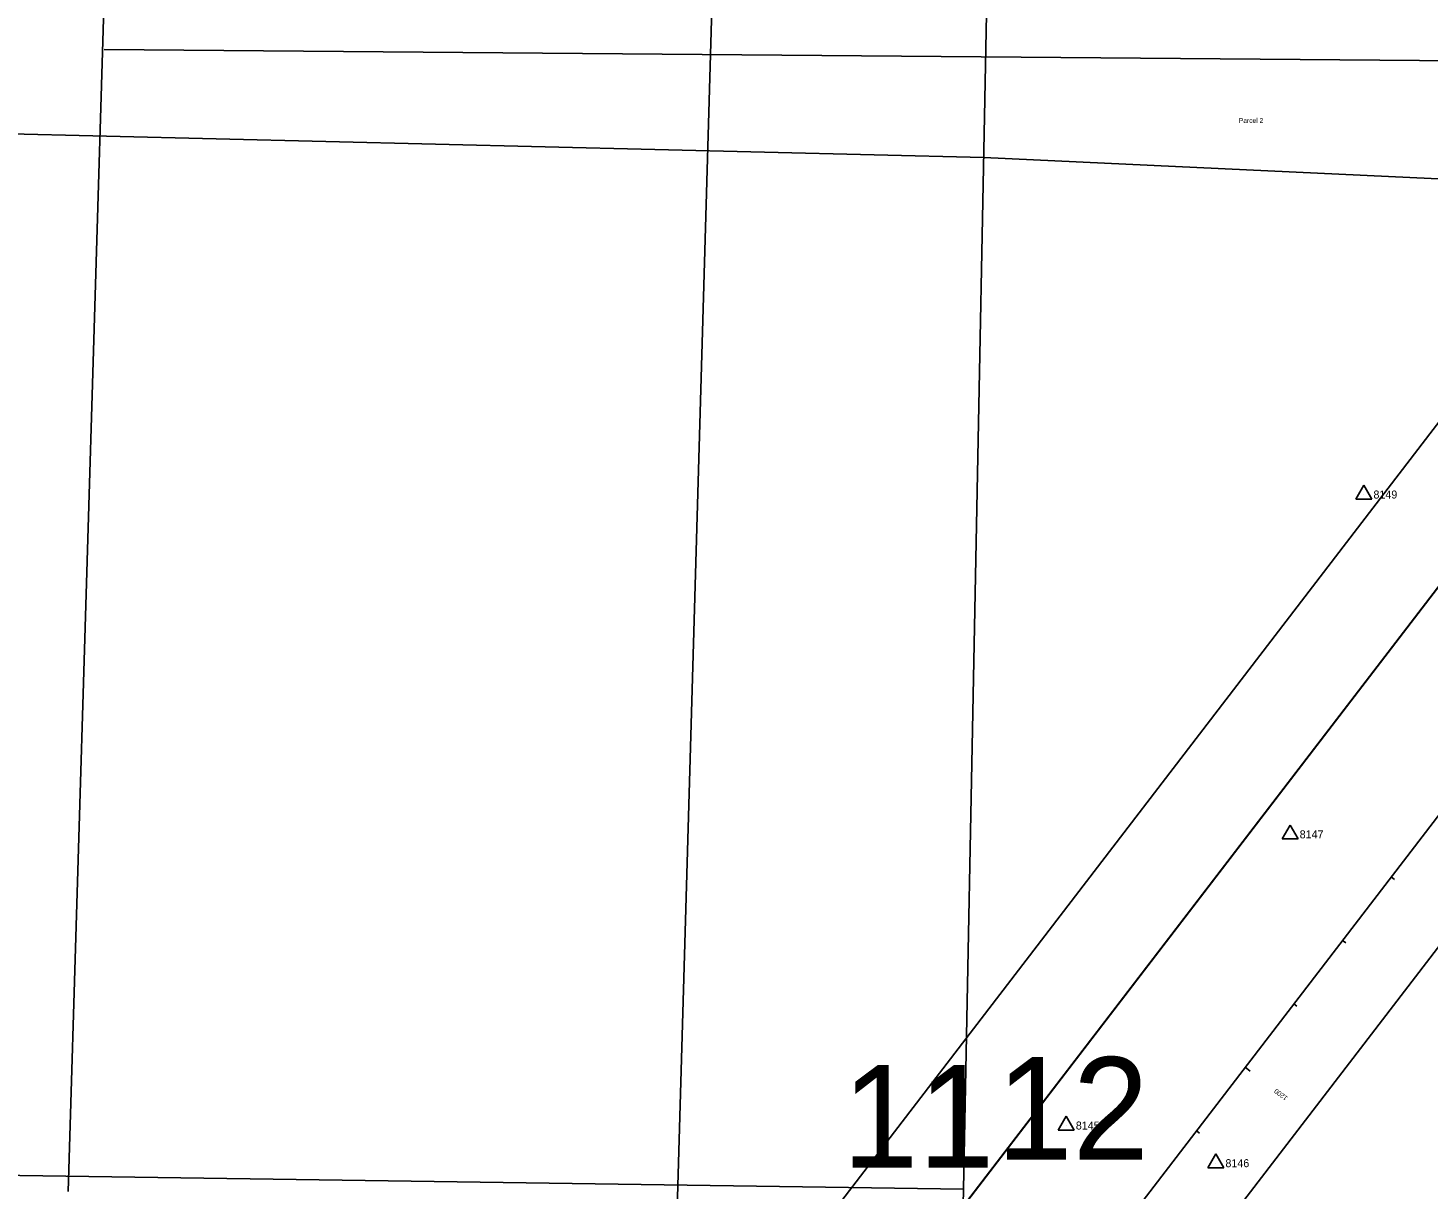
# Model space of a CAD drawing. Extents: x 7581380 to 7602708, y 543740 to 556109.
# Drawn here: x 7585687 to 7587436, y 547863 to 549315 of the extents above; entities that cross this region are included whole.
import ezdxf

# ---------------------------------------------------------------- set-up
doc = ezdxf.new("R2010")
doc.units = 0
for name, color, linetype in [('Default', 7, 'Continuous'), ('E_SURV_BNDRY_AccessControl', 7, 'Continuous'), ('E_SURV_BNDRY_Easement', 7, 'Continuous'), ('E_SURV_BNDRY_GovDLCLine', 7, 'Continuous'), ('E_SURV_BNDRY_GovSectionLine', 7, 'Continuous'), ('E_SURV_BNDRY_GovSixSectLine', 7, 'Continuous'), ('E_SURV_BNDRY_OwnerTx', 7, 'Continuous'), ('E_SURV_BNDRY_Property', 7, 'Continuous'), ('E_SURV_NTW_SetNtwPt', 7, 'Continuous'), ('E_SURV_NTW_SetNtwPtTx', 7, 'Continuous'), ('P_RW_ALIGN_Prim', 7, 'Continuous'), ('P_RW_ALIGN_PrimTic', 7, 'Continuous'), ('P_RW_ALIGN_PrimTx', 7, 'Continuous')]:
    doc.layers.add(name, color=color, linetype=linetype)

msp = doc.modelspace()

# ---------------------------------------------------------------- linework, layer by layer
at = {"layer": 'E_SURV_BNDRY_AccessControl'}
for p, q in [((7587776.7, 549043.2), (7584637.7, 544948.8)), ((7587949, 548817.6), (7584855.1, 544782.1))]:
    msp.add_line(p, q, dxfattribs=at)
at = {"layer": 'E_SURV_BNDRY_Easement'}
for p, q in [((7584538.5, 545024.8), (7590621.2, 552958.8)), ((7584637.7, 544948.8), (7590720.4, 552882.7))]:
    msp.add_line(p, q, dxfattribs=at)
at = {"layer": 'E_SURV_BNDRY_GovDLCLine'}
msp.add_line((7586657.6, 553350), (7586388.7, 544071.4), dxfattribs=at)
at = {"layer": 'E_SURV_BNDRY_GovSectionLine'}
for p, q in [((7586855.8, 547863.1), (7586906.8, 550442.7)), ((7586855.8, 547863.1), (7584194.8, 547901.2)), ((7586774.3, 543739.7), (7586855.8, 547863.1))]:
    msp.add_line(p, q, dxfattribs=at)
at = {"layer": 'E_SURV_BNDRY_GovSixSectLine'}
for p, q in [((7586881.3, 549152.9), (7584242.7, 549216.7)), ((7588202.2, 549090.5), (7586881.3, 549152.9))]:
    msp.add_line(p, q, dxfattribs=at)
at = {"layer": 'E_SURV_BNDRY_Property'}
for p, q in [((7585737, 547860.1), (7585782.7, 549377.9)), ((7587477.9, 549273.8), (7585782, 549287.9))]:
    msp.add_line(p, q, dxfattribs=at)
at = {"layer": 'E_SURV_NTW_SetNtwPt'}
for p, q in [((7587346.3, 548725.7), (7587356.3, 548743)), ((7587356.3, 548743), (7587366.3, 548725.7)), ((7587366.3, 548725.7), (7587346.3, 548725.7)), ((7587356.3, 548731.5), (7587356.3, 548731.5)), ((7587254.1, 548300.8), (7587264.1, 548318.1)), ((7587264.1, 548318.1), (7587274.1, 548300.8)), ((7587274.1, 548300.8), (7587254.1, 548300.8)), ((7587264.1, 548306.6), (7587264.1, 548306.6)), ((7586974.3, 547936.8), (7586984.3, 547954.1)), ((7586984.3, 547954.1), (7586994.3, 547936.8)), ((7586994.3, 547936.8), (7586974.3, 547936.8)), ((7586984.3, 547942.5), (7586984.3, 547942.5)), ((7587161.3, 547889.6), (7587171.3, 547906.9)), ((7587171.3, 547906.9), (7587181.3, 547889.6)), ((7587171.3, 547895.4), (7587171.3, 547895.4)), ((7587181.3, 547889.6), (7587161.3, 547889.6))]:
    msp.add_line(p, q, dxfattribs=at)
at = {"layer": 'P_RW_ALIGN_Prim'}
msp.add_line((7584775.8, 544842.9), (7590858.5, 552776.9), dxfattribs=at)
at = {"layer": 'P_RW_ALIGN_PrimTic'}
for points in [[(7587394.4, 548250.3), (7587390.5, 548253.3)], [(7587333.6, 548170.9), (7587329.6, 548174)], [(7587272.7, 548091.6), (7587268.8, 548094.6)], [(7587214.3, 548010.4), (7587207.9, 548015.3)], [(7587151, 547932.9), (7587147.1, 547935.9)]]:
    msp.add_lwpolyline(points, dxfattribs=at)

# ---------------------------------------------------------------- texts
at = {"layer": 'Default'}
for s, p in [('11', (7586704.2, 547890)), ('12', (7586897.2, 547900))]:
    msp.add_text(s, height=128, rotation=360, dxfattribs=at).set_placement(p)
at = {"layer": 'E_SURV_BNDRY_OwnerTx'}
msp.add_text('Parcel 2', height=6, dxfattribs=at).set_placement((7587200.1, 549196.2))
at = {"layer": 'E_SURV_NTW_SetNtwPtTx'}
for s, p in [('8149', (7587368.3, 548726.5)), ('8147', (7587276.1, 548301.6)), ('8145', (7586996.3, 547937.5)), ('8146', (7587183.3, 547890.4))]:
    msp.add_text(s, height=10, dxfattribs=at).set_placement(p)
at = {"layer": 'P_RW_ALIGN_PrimTx'}
msp.add_text('1200', height=6, rotation=142.5235, dxfattribs=at).set_placement((7587261.7, 547977.8))

doc.saveas('drawing.dxf')
